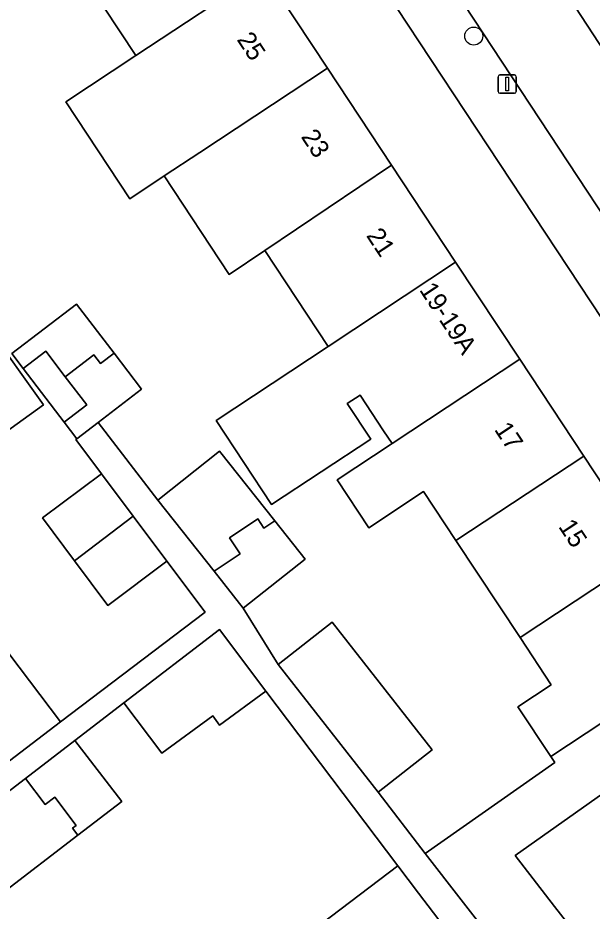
# Model space of a CAD drawing. Extents: x 160030 to 160839, y 385325 to 386450.
# Drawn here: x 160407.07 to 160438.27, y 385882.22 to 385930.74 of the extents above; entities that cross this region are included whole.
import ezdxf

# ---------------------------------------------------------------- set-up
doc = ezdxf.new("R2010")
doc.units = 0
for name, color, linetype in [('IMGEO_Boom', 7, 'Continuous'), ('IMGEO_Erf', 7, 'Continuous'), ('IMGEO_Lichtmast', 7, 'Continuous'), ('IMGEO_Pand', 7, 'Continuous'), ('IMGEO_Pand_nummerreeks', 7, 'Continuous'), ('IMGEO_Parkeervlak_open', 7, 'Continuous'), ('IMGEO_Rijbaan_lokaal_open', 7, 'Continuous'), ('IMGEO_Voetpad_open', 7, 'Continuous')]:
    doc.layers.add(name, color=color, linetype=linetype)

msp = doc.modelspace()

# ---------------------------------------------------------------- linework, layer by layer
at = {"layer": 'IMGEO_Boom'}
msp.add_circle((160431.837, 385929.753), 0.489, dxfattribs=at)
at = {"layer": 'IMGEO_Erf'}
for points in [[(160451.889, 385894.583), (160412.72, 385953.919)], [(160423.922, 385912.891), (160420.485, 385918.097), (160418.559, 385916.799), (160415.024, 385922.152), (160413.153, 385920.917), (160409.673, 385926.188), (160413.482, 385928.703), (160410.001, 385933.975)], [(160420.415, 385933.281), (160423.895, 385928.01), (160427.375, 385922.74), (160430.855, 385917.469), (160434.335, 385912.199), (160437.816, 385906.927), (160441.295, 385901.657), (160444.694, 385896.509), (160444.776, 385896.386), (160446.359, 385893.988), (160447.234, 385894.566), (160447.346, 385894.286), (160449.936, 385890.337), (160446.568, 385888.118), (160445.867, 385889.187), (160441.475, 385886.287), (160439.601, 385889.125), (160434.092, 385885.242), (160436.233, 385882.478), (160438.808, 385879.155), (160450.853, 385888.364)], [(160405.452, 385897.691), (160409.39, 385892.496), (160417.247, 385898.451), (160415.172, 385901.227), (160411.962, 385898.827), (160410.148, 385901.253), (160408.411, 385903.576), (160411.622, 385905.976), (160410.226, 385907.843), (160410.277, 385907.878), (160409.584, 385908.785), (160407.361, 385911.692), (160406.74, 385912.503), (160410.254, 385915.191), (160412.297, 385912.52), (160413.791, 385910.566), (160411.44, 385908.768), (160414.67, 385904.546), (160418.036, 385907.209), (160421.036, 385903.418), (160422.686, 385901.333), (160419.321, 385898.67), (160421.212, 385895.617), (160424.155, 385897.921), (160429.581, 385890.986), (160426.638, 385888.683), (160429.208, 385885.34), (160436.235, 385890.293), (160436.026, 385890.609), (160434.24, 385893.314), (160436.047, 385894.508), (160434.354, 385897.073), (160430.874, 385902.343), (160429.114, 385905.008), (160426.143, 385903.047), (160424.421, 385905.654), (160427.401, 385907.622), (160426.943, 385908.315), (160425.666, 385910.249), (160424.963, 385909.785), (160426.24, 385907.851), (160420.861, 385904.299), (160417.84, 385908.875), (160423.922, 385912.891)], [(160405.429, 385913.959), (160408.463, 385909.72), (160405.264, 385907.43)], [(160422.532, 385880.746), (160427.708, 385884.68), (160420.549, 385894.165), (160418.019, 385892.326), (160417.658, 385892.822), (160414.888, 385890.806), (160412.822, 385893.524), (160410.177, 385891.493), (160412.718, 385888.179), (160410.328, 385886.346), (160406.179, 385883.163), (160403.64, 385886.473), (160402.453, 385885.553), (160402.629, 385885.313), (160403.019, 385885.601), (160405.251, 385882.583), (160402.942, 385880.875)]]:
    msp.add_lwpolyline(points, dxfattribs=at)
at = {"layer": 'IMGEO_Lichtmast'}
for p, q in [((160433.162, 385926.746), (160433.162, 385927.546)), ((160433.162, 385927.546), (160433.162, 385926.746)), ((160433.262, 385927.646), (160434.052, 385927.646)), ((160434.052, 385927.646), (160433.262, 385927.646)), ((160434.152, 385927.546), (160434.152, 385926.746)), ((160434.152, 385926.746), (160434.152, 385927.546)), ((160434.052, 385926.646), (160433.262, 385926.646)), ((160433.262, 385926.646), (160434.052, 385926.646))]:
    msp.add_line(p, q, dxfattribs=at)
msp.add_lwpolyline([(160433.582, 385927.521), (160433.732, 385927.521), (160433.732, 385926.771), (160433.582, 385926.771), (160433.582, 385927.521)], dxfattribs=at)
for centre, start, end in [((160433.262, 385927.546), 90, 180), ((160433.262, 385927.546), 90, 180), ((160434.052, 385927.546), 0, 90), ((160434.052, 385927.546), 360, 90), ((160433.262, 385926.746), 180, 270), ((160433.262, 385926.746), 180, 270), ((160434.052, 385926.746), 270, 0), ((160434.052, 385926.746), 270, 0)]:
    msp.add_arc(centre, 0.1, start, end, dxfattribs=at)
at = {"layer": 'IMGEO_Pand'}
for points in [[(160420.415, 385933.281), (160416.934, 385938.552), (160410.001, 385933.975), (160413.482, 385928.703)], [(160420.415, 385933.281), (160413.482, 385928.703), (160409.673, 385926.188), (160413.153, 385920.917), (160415.024, 385922.152), (160416.962, 385923.432), (160423.895, 385928.01)], [(160423.895, 385928.01), (160416.962, 385923.432), (160415.024, 385922.152), (160418.559, 385916.799), (160420.485, 385918.097), (160427.375, 385922.74)], [(160430.855, 385917.469), (160427.375, 385922.74), (160420.485, 385918.097), (160423.922, 385912.891)], [(160434.335, 385912.199), (160430.855, 385917.469), (160423.922, 385912.891), (160417.84, 385908.875), (160420.861, 385904.299), (160426.24, 385907.851), (160424.963, 385909.785), (160425.666, 385910.249), (160426.943, 385908.315), (160427.401, 385907.622)], [(160411.209, 385912.43), (160411.563, 385911.963), (160412.297, 385912.52), (160410.254, 385915.191), (160406.74, 385912.503), (160407.361, 385911.692), (160408.601, 385912.632), (160409.65, 385911.248)], [(160404.146, 385912.986), (160404.589, 385912.402), (160402.98, 385911.182), (160402.713, 385911.534), (160402.463, 385911.344), (160405.264, 385907.43), (160408.463, 385909.72), (160405.429, 385913.959)], [(160409.65, 385911.248), (160408.601, 385912.632), (160407.361, 385911.692), (160409.584, 385908.785), (160410.812, 385909.716)], [(160413.791, 385910.566), (160412.297, 385912.52), (160411.563, 385911.963), (160411.209, 385912.43), (160409.65, 385911.248), (160410.812, 385909.716), (160409.584, 385908.785), (160410.277, 385907.878), (160411.44, 385908.768)], [(160427.401, 385907.622), (160424.421, 385905.654), (160426.143, 385903.047), (160429.114, 385905.008), (160430.874, 385902.343), (160437.816, 385906.927), (160434.335, 385912.199)], [(160419.148, 385901.619), (160418.565, 385902.501), (160420.108, 385903.52), (160420.437, 385903.022), (160421.036, 385903.418), (160418.036, 385907.209), (160414.67, 385904.546), (160417.729, 385900.681)], [(160441.295, 385901.657), (160437.816, 385906.927), (160430.874, 385902.343), (160434.354, 385897.073)], [(160413.342, 385903.675), (160411.622, 385905.976), (160408.411, 385903.576), (160410.148, 385901.253)], [(160410.148, 385901.253), (160411.962, 385898.827), (160415.172, 385901.227), (160413.342, 385903.675)], [(160417.729, 385900.681), (160419.321, 385898.67), (160422.686, 385901.333), (160421.036, 385903.418), (160420.437, 385903.022), (160420.108, 385903.52), (160418.565, 385902.501), (160419.148, 385901.619)], [(160434.354, 385897.073), (160436.047, 385894.508), (160434.24, 385893.314), (160436.026, 385890.609), (160444.776, 385896.386), (160444.694, 385896.509), (160441.295, 385901.657)], [(160421.212, 385895.617), (160426.638, 385888.683), (160429.581, 385890.986), (160424.155, 385897.921)], [(160401.696, 385886.664), (160405.681, 385889.685), (160409.39, 385892.496), (160405.452, 385897.691), (160397.758, 385891.858)], [(160418.021, 385897.516), (160412.822, 385893.524), (160414.888, 385890.806), (160417.658, 385892.822), (160418.019, 385892.326), (160420.549, 385894.165)], [(160447.346, 385894.286), (160447.234, 385894.566), (160446.359, 385893.988), (160444.776, 385896.386), (160436.026, 385890.609), (160436.235, 385890.293), (160429.208, 385885.34), (160433.229, 385880.15), (160435.785, 385876.851), (160436.363, 385877.291), (160438.538, 385878.95), (160438.808, 385879.155), (160436.233, 385882.478), (160434.092, 385885.242), (160439.601, 385889.125), (160441.475, 385886.287), (160445.867, 385889.187), (160446.568, 385888.118), (160449.936, 385890.337)], [(160408.553, 385888.007), (160409.079, 385888.405), (160410.244, 385886.865), (160410.047, 385886.716), (160410.328, 385886.346), (160412.718, 385888.179), (160410.177, 385891.493), (160407.482, 385889.423)], [(160407.482, 385889.423), (160403.64, 385886.473), (160406.179, 385883.163), (160410.328, 385886.346), (160410.047, 385886.716), (160410.244, 385886.865), (160409.079, 385888.405), (160408.553, 385888.007)], [(160426.682, 385875.285), (160431.858, 385879.22), (160428.832, 385883.201), (160427.708, 385884.68), (160422.532, 385880.746)]]:
    msp.add_lwpolyline(points, close=True, dxfattribs=at)
at = {"layer": 'IMGEO_Parkeervlak_open'}
msp.add_lwpolyline([(160457.246, 385905.168), (160450.262, 385915.651), (160437.68, 385934.623), (160431.209, 385944.322), (160429.816, 385946.429), (160429.291, 385946.9), (160427.26, 385947.948), (160426.116, 385948.529), (160440.493, 385926.528), (160454.847, 385904.844), (160457.938, 385900.153)], dxfattribs=at)
at = {"layer": 'IMGEO_Rijbaan_lokaal_open'}
msp.add_lwpolyline([(160440.493, 385926.528), (160426.116, 385948.529), (160421.889, 385945.733), (160430.791, 385932.279), (160445.725, 385909.593), (160455.401, 385894.928)], dxfattribs=at)
at = {"layer": 'IMGEO_Voetpad_open'}
for points in [[(160421.889, 385945.733), (160420.355, 385948.051), (160416.233, 385954.281), (160415.771, 385954.973), (160412.72, 385953.919), (160451.889, 385894.583)], [(160455.401, 385894.928), (160445.725, 385909.593), (160430.791, 385932.279), (160421.889, 385945.733)], [(160433.229, 385880.15), (160429.208, 385885.34), (160426.638, 385888.683), (160421.212, 385895.617), (160419.321, 385898.67), (160417.729, 385900.681), (160414.67, 385904.546), (160411.44, 385908.768), (160410.277, 385907.878), (160410.226, 385907.843), (160411.622, 385905.976), (160413.342, 385903.675), (160415.172, 385901.227), (160417.247, 385898.451), (160409.39, 385892.496), (160405.681, 385889.685)], [(160403.64, 385886.473), (160407.482, 385889.423), (160410.177, 385891.493), (160412.822, 385893.524), (160418.021, 385897.516), (160420.549, 385894.165), (160427.708, 385884.68), (160428.832, 385883.201), (160431.858, 385879.22)]]:
    msp.add_lwpolyline(points, dxfattribs=at)

# ---------------------------------------------------------------- texts
at = {"layer": 'IMGEO_Pand_nummerreeks'}
for s, rotation, p in [('25', 303.4376, (160418.941, 385929.561)), ('23', 303.4376, (160422.425, 385924.285)), ('21', 303.4362, (160425.97, 385918.914)), ('19-19A', 303.4376, (160428.854, 385915.964)), ('17', 303.4362, (160432.925, 385908.381)), ('15', 303.4362, (160436.408, 385903.106))]:
    msp.add_text(s, height=1, rotation=rotation, dxfattribs=at).set_placement(p)

doc.saveas('drawing.dxf')
